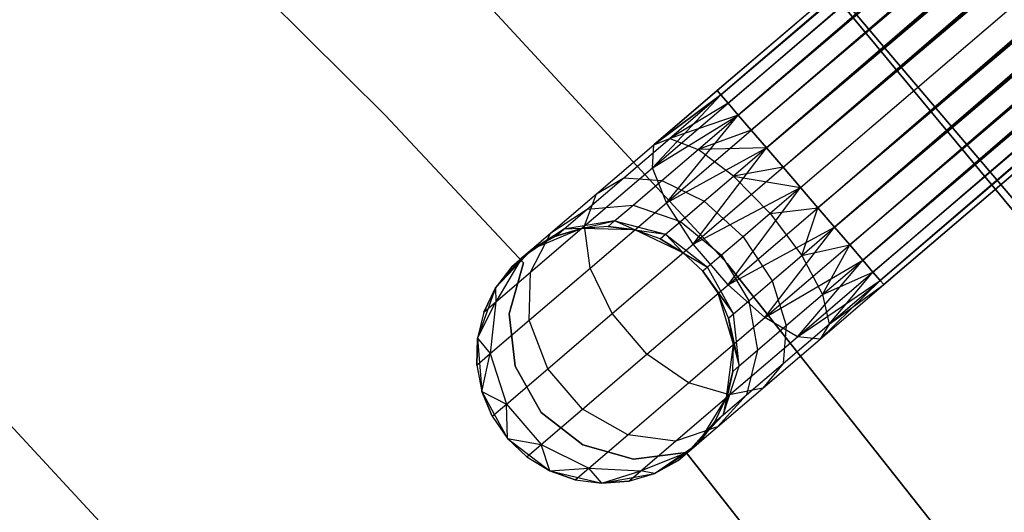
# Model space of a CAD drawing. Extents: x -102 to 102, y -101 to 102.
# Tile 381 of 481: x 26.79 to 34.45, y 25.63 to 29.46. Entities that reach past the tile are written whole.
import ezdxf

# ---------------------------------------------------------------- set-up
doc = ezdxf.new("R2010")
doc.units = 0
doc.header["$LTSCALE"] = 25.4
doc.layers.get('0').update_dxf_attribs({"linetype": 'CONTINUOUS'})

# ---------------------------------------------------------------- blocks, each defined once
blk = doc.blocks.new('NL2500011659_STL')
at = {"color": 0}
for p, q in [((32.2155, 28.9111, -7.3955), (60.6027, 53.2318, -7.3955)), ((32.2155, 28.9111, -7.6045), (60.6027, 53.2318, -7.3955)), ((32.2155, 28.9111, -7.6045), (60.6027, 53.2318, -7.3955)), ((32.2155, 28.9111, -7.3955), (60.6027, 53.2318, -7.3955)), ((60.631, 53.1988, -7.809), (32.2155, 28.9111, -7.6045)), ((60.631, 53.1988, -7.809), (32.2155, 28.9111, -7.6045)), ((60.6027, 53.2318, -7.3955), (32.2437, 28.8781, -7.191)), ((60.6027, 53.2318, -7.3955), (32.2437, 28.8781, -7.191)), ((32.2437, 28.8781, -7.809), (60.631, 53.1988, -7.809)), ((32.2437, 28.8781, -7.809), (60.631, 53.1988, -7.809)), ((32.2991, 28.8135, -8), (60.631, 53.1988, -7.809)), ((32.2991, 28.8135, -8), (60.631, 53.1988, -7.809)), ((32.2437, 28.8781, -7.191), (60.6863, 53.1343, -7)), ((32.2437, 28.8781, -7.191), (60.6863, 53.1343, -7)), ((32.2991, 28.8135, -7), (60.6863, 53.1343, -7)), ((32.2991, 28.8135, -7), (60.6863, 53.1343, -7)), ((60.6863, 53.1343, -7), (32.379, 28.7202, -6.8309)), ((60.6863, 53.1343, -7), (32.379, 28.7202, -6.8309)), ((60.7663, 53.041, -8.1691), (32.2991, 28.8135, -8)), ((60.7663, 53.041, -8.1691), (32.2991, 28.8135, -8)), ((32.379, 28.7202, -8.1691), (60.7663, 53.041, -8.1691)), ((32.379, 28.7202, -8.1691), (60.7663, 53.041, -8.1691)), ((32.4801, 28.6022, -8.309), (60.7663, 53.041, -8.1691)), ((32.4801, 28.6022, -8.309), (60.7663, 53.041, -8.1691)), ((32.379, 28.7202, -6.8309), (60.8674, 52.923, -6.691)), ((32.379, 28.7202, -6.8309), (60.8674, 52.923, -6.691)), ((32.4801, 28.6022, -6.691), (60.8674, 52.923, -6.691)), ((32.4801, 28.6022, -6.691), (60.8674, 52.923, -6.691)), ((60.8674, 52.923, -6.691), (32.5979, 28.4647, -6.5865)), ((60.8674, 52.923, -6.691), (32.5979, 28.4647, -6.5865)), ((60.9852, 52.7855, -8.4135), (32.4801, 28.6022, -8.309)), ((60.9852, 52.7855, -8.4135), (32.4801, 28.6022, -8.309)), ((32.5979, 28.4647, -8.4135), (60.9852, 52.7855, -8.4135)), ((32.5979, 28.4647, -8.4135), (60.9852, 52.7855, -8.4135)), ((32.7272, 28.3138, -8.4782), (60.9852, 52.7855, -8.4135)), ((32.7272, 28.3138, -8.4782), (60.9852, 52.7855, -8.4135)), ((32.5979, 28.4647, -6.5865), (61.1145, 52.6345, -6.5218)), ((32.5979, 28.4647, -6.5865), (61.1145, 52.6345, -6.5218)), ((32.7272, 28.3138, -6.5218), (61.1145, 52.6345, -6.5218)), ((32.7272, 28.3138, -6.5218), (61.1145, 52.6345, -6.5218)), ((32.7272, 28.3138, -8.4782), (61.2498, 52.4766, -8.5)), ((32.7272, 28.3138, -8.4782), (61.2498, 52.4766, -8.5)), ((32.8625, 28.1559, -6.5), (61.2498, 52.4766, -6.5)), ((32.8625, 28.1559, -6.5), (61.2498, 52.4766, -6.5)), ((32.8625, 28.1559, -8.5), (61.2498, 52.4766, -8.5)), ((32.8625, 28.1559, -8.5), (61.2498, 52.4766, -8.5)), ((32.9978, 27.998, -8.4782), (61.2498, 52.4766, -8.5)), ((32.9978, 27.998, -8.4782), (61.2498, 52.4766, -8.5)), ((32.9978, 27.998, -6.5218), (61.3851, 52.3187, -6.5218)), ((32.9978, 27.998, -6.5218), (61.3851, 52.3187, -6.5218)), ((61.3851, 52.3187, -6.5218), (33.1271, 27.847, -6.5865)), ((61.3851, 52.3187, -6.5218), (33.1271, 27.847, -6.5865)), ((61.5144, 52.1677, -8.4135), (32.9978, 27.998, -8.4782)), ((61.5144, 52.1677, -8.4135), (32.9978, 27.998, -8.4782)), ((33.1271, 27.847, -8.4135), (61.5144, 52.1677, -8.4135)), ((33.1271, 27.847, -8.4135), (61.5144, 52.1677, -8.4135)), ((33.2449, 27.7095, -8.309), (61.5144, 52.1677, -8.4135)), ((33.2449, 27.7095, -8.309), (61.5144, 52.1677, -8.4135)), ((33.1271, 27.847, -6.5865), (61.6322, 52.0302, -6.691)), ((33.1271, 27.847, -6.5865), (61.6322, 52.0302, -6.691)), ((33.2449, 27.7095, -6.691), (61.6322, 52.0302, -6.691)), ((33.2449, 27.7095, -6.691), (61.6322, 52.0302, -6.691)), ((61.6322, 52.0302, -6.691), (33.346, 27.5915, -6.8309)), ((61.6322, 52.0302, -6.691), (33.346, 27.5915, -6.8309)), ((61.7333, 51.9123, -8.1691), (33.2449, 27.7095, -8.309)), ((61.7333, 51.9123, -8.1691), (33.2449, 27.7095, -8.309)), ((33.346, 27.5915, -8.1691), (61.7333, 51.9123, -8.1691)), ((33.346, 27.5915, -8.1691), (61.7333, 51.9123, -8.1691)), ((33.426, 27.4982, -8), (61.7333, 51.9123, -8.1691)), ((33.426, 27.4982, -8), (61.7333, 51.9123, -8.1691)), ((33.346, 27.5915, -6.8309), (61.8133, 51.8189, -7)), ((33.346, 27.5915, -6.8309), (61.8133, 51.8189, -7)), ((33.426, 27.4982, -7), (61.8133, 51.8189, -7)), ((33.426, 27.4982, -7), (61.8133, 51.8189, -7)), ((61.8133, 51.8189, -7), (33.4813, 27.4336, -7.191)), ((61.8133, 51.8189, -7), (33.4813, 27.4336, -7.191)), ((61.8686, 51.7544, -7.809), (33.426, 27.4982, -8)), ((61.8686, 51.7544, -7.809), (33.426, 27.4982, -8)), ((33.4813, 27.4336, -7.809), (61.8686, 51.7544, -7.809)), ((33.4813, 27.4336, -7.809), (61.8686, 51.7544, -7.809)), ((33.5096, 27.4006, -7.6045), (61.8686, 51.7544, -7.809)), ((33.5096, 27.4006, -7.6045), (61.8686, 51.7544, -7.809)), ((33.4813, 27.4336, -7.191), (61.8969, 51.7214, -7.3955)), ((33.4813, 27.4336, -7.191), (61.8969, 51.7214, -7.3955)), ((61.8969, 51.7214, -7.3955), (33.5096, 27.4006, -7.6045)), ((33.5096, 27.4006, -7.3955), (61.8969, 51.7214, -7.3955)), ((61.8969, 51.7214, -7.3955), (33.5096, 27.4006, -7.6045)), ((33.5096, 27.4006, -7.3955), (61.8969, 51.7214, -7.3955)), ((35.0124, 27.4796, 1), (32.8605, 30.018, 1)), ((32.8605, 30.018, 2), (35.0124, 27.4796, 2)), ((35.0124, 27.4796, 1), (32.8605, 30.018, 1)), ((32.8605, 30.018, 2), (35.0124, 27.4796, 2)), ((30.0867, 29.9559, 1), (32.292, 27.566, 1)), ((32.292, 27.566, -6.5), (30.0867, 29.9559, -6.5)), ((32.292, 27.566, -6.5), (30.0867, 29.9559, -6.5)), ((30.0867, 29.9559, 1), (32.292, 27.566, 1)), ((28.5228, 29.8237), (29.6374, 28.7173)), ((29.6374, 28.7173, -2), (28.5228, 29.8237, -2)), ((29.6374, 28.7173, -2), (28.5228, 29.8237, -2)), ((28.5228, 29.8237), (29.6374, 28.7173)), ((35.2922, 27.0374, 1), (33.1726, 29.598, 1)), ((33.1726, 29.598, -6.5), (35.2922, 27.0374, -6.5)), ((35.2922, 27.0374, 1), (33.1726, 29.598, 1)), ((33.1726, 29.598, -6.5), (35.2922, 27.0374, -6.5)), ((31.7124, 28.3109, -7.8776), (32.2437, 28.8781, -7.809)), ((31.7124, 28.3109, -7.8776), (32.2437, 28.8781, -7.809)), ((31.7216, 28.488, -7.5015), (32.2155, 28.9111, -7.6045)), ((32.2155, 28.9111, -7.3955), (31.7216, 28.488, -7.5015)), ((32.2155, 28.9111, -7.3955), (31.7216, 28.488, -7.5015)), ((31.7216, 28.488, -7.5015), (32.2155, 28.9111, -7.6045)), ((31.7216, 28.488, -7.5015), (32.2437, 28.8781, -7.809)), ((31.7216, 28.488, -7.5015), (32.2437, 28.8781, -7.809)), ((32.2437, 28.8781, -7.191), (31.7216, 28.488, -7.5015)), ((32.2437, 28.8781, -7.191), (31.7216, 28.488, -7.5015)), ((32.2437, 28.8781, -7.191), (31.8469, 28.5381, -7.1082)), ((32.2437, 28.8781, -7.191), (31.8469, 28.5381, -7.1082)), ((32.2155, 28.9111, -7.6045), (32.2437, 28.8781, -7.809)), ((32.2437, 28.8781, -7.191), (32.2155, 28.9111, -7.3955)), ((32.2437, 28.8781, -7.191), (32.2155, 28.9111, -7.3955)), ((32.2155, 28.9111, -7.6045), (32.2437, 28.8781, -7.809)), ((32.2437, 28.8781, -7.809), (32.2991, 28.8135, -8)), ((32.2991, 28.8135, -7), (32.2437, 28.8781, -7.191)), ((32.2991, 28.8135, -7), (32.2437, 28.8781, -7.191)), ((32.2437, 28.8781, -7.809), (32.2991, 28.8135, -8)), ((31.7124, 28.3109, -7.8776), (32.2991, 28.8135, -8)), ((31.7124, 28.3109, -7.8776), (32.2991, 28.8135, -8)), ((32.2991, 28.8135, -7), (31.8469, 28.5381, -7.1082)), ((32.2991, 28.8135, -7), (31.8469, 28.5381, -7.1082)), ((32.2991, 28.8135, -8), (32.379, 28.7202, -8.1691)), ((32.379, 28.7202, -6.8309), (32.2991, 28.8135, -7)), ((32.379, 28.7202, -6.8309), (32.2991, 28.8135, -7)), ((32.2991, 28.8135, -8), (32.379, 28.7202, -8.1691)), ((29.6374, 28.7173), (29.6374, 28.7173, -2)), ((29.6374, 28.7173), (30.709, 27.5692)), ((30.709, 27.5692, -2), (29.6374, 28.7173, -2)), ((29.6374, 28.7173), (29.6374, 28.7173, -2)), ((30.709, 27.5692, -2), (29.6374, 28.7173, -2)), ((29.6374, 28.7173), (30.709, 27.5692)), ((31.7124, 28.3109, -7.8776), (32.379, 28.7202, -8.1691)), ((31.7124, 28.3109, -7.8776), (32.379, 28.7202, -8.1691)), ((31.8209, 28.0375, -8.1715), (32.379, 28.7202, -8.1691)), ((31.8209, 28.0375, -8.1715), (32.379, 28.7202, -8.1691)), ((32.379, 28.7202, -6.8309), (31.8469, 28.5381, -7.1082)), ((32.379, 28.7202, -6.8309), (31.8469, 28.5381, -7.1082)), ((32.0667, 28.4526, -6.7657), (32.379, 28.7202, -6.8309)), ((32.0667, 28.4526, -6.7657), (32.379, 28.7202, -6.8309)), ((32.379, 28.7202, -8.1691), (32.4801, 28.6022, -8.309)), ((32.4801, 28.6022, -6.691), (32.379, 28.7202, -6.8309)), ((32.4801, 28.6022, -6.691), (32.379, 28.7202, -6.8309)), ((32.379, 28.7202, -8.1691), (32.4801, 28.6022, -8.309)), ((31.8209, 28.0375, -8.1715), (32.4801, 28.6022, -8.309)), ((31.8209, 28.0375, -8.1715), (32.4801, 28.6022, -8.309)), ((32.4801, 28.6022, -6.691), (32.0667, 28.4526, -6.7657)), ((32.4801, 28.6022, -6.691), (32.0667, 28.4526, -6.7657)), ((32.4801, 28.6022, -8.309), (32.5979, 28.4647, -8.4135)), ((32.5979, 28.4647, -6.5865), (32.4801, 28.6022, -6.691)), ((32.5979, 28.4647, -6.5865), (32.4801, 28.6022, -6.691)), ((32.4801, 28.6022, -8.309), (32.5979, 28.4647, -8.4135)), ((31.2761, 28.1063, -7.2026), (31.7216, 28.488, -7.5015)), ((31.2761, 28.1063, -7.2026), (31.7216, 28.488, -7.5015)), ((31.4889, 28.2314, -6.868), (31.8469, 28.5381, -7.1082)), ((31.4889, 28.2314, -6.868), (31.8469, 28.5381, -7.1082)), ((31.7124, 28.3109, -7.8776), (31.7216, 28.488, -7.5015)), ((31.7124, 28.3109, -7.8776), (31.7216, 28.488, -7.5015)), ((31.7216, 28.488, -7.5015), (31.8469, 28.5381, -7.1082)), ((31.7216, 28.488, -7.5015), (31.8469, 28.5381, -7.1082)), ((31.8469, 28.5381, -7.1082), (32.0667, 28.4526, -6.7657)), ((31.8469, 28.5381, -7.1082), (32.0667, 28.4526, -6.7657)), ((31.7849, 28.2113, -6.5767), (32.0667, 28.4526, -6.7657)), ((31.7849, 28.2113, -6.5767), (32.0667, 28.4526, -6.7657)), ((31.8209, 28.0375, -8.1715), (32.5979, 28.4647, -8.4135)), ((31.8209, 28.0375, -8.1715), (32.5979, 28.4647, -8.4135)), ((32.0284, 27.715, -8.3324), (32.5979, 28.4647, -8.4135)), ((32.0284, 27.715, -8.3324), (32.5979, 28.4647, -8.4135)), ((32.5979, 28.4647, -6.5865), (32.0667, 28.4526, -6.7657)), ((32.5979, 28.4647, -6.5865), (32.0667, 28.4526, -6.7657)), ((32.3429, 28.2463, -6.5333), (32.0667, 28.4526, -6.7657)), ((32.3429, 28.2463, -6.5333), (32.0667, 28.4526, -6.7657)), ((32.5979, 28.4647, -6.5865), (32.3429, 28.2463, -6.5333)), ((32.5979, 28.4647, -6.5865), (32.3429, 28.2463, -6.5333)), ((32.5979, 28.4647, -8.4135), (32.7272, 28.3138, -8.4782)), ((32.7272, 28.3138, -6.5218), (32.5979, 28.4647, -6.5865)), ((32.7272, 28.3138, -6.5218), (32.5979, 28.4647, -6.5865)), ((32.5979, 28.4647, -8.4135), (32.7272, 28.3138, -8.4782)), ((31.1831, 27.8575, -7.5225), (31.7124, 28.3109, -7.8776)), ((31.1831, 27.8575, -7.5225), (31.7124, 28.3109, -7.8776)), ((31.8209, 28.0375, -8.1715), (31.7124, 28.3109, -7.8776)), ((31.8209, 28.0375, -8.1715), (31.7124, 28.3109, -7.8776)), ((32.0284, 27.715, -8.3324), (32.7272, 28.3138, -8.4782)), ((32.0284, 27.715, -8.3324), (32.7272, 28.3138, -8.4782)), ((32.1129, 28.0493, -6.379), (32.3429, 28.2463, -6.5333)), ((32.1129, 28.0493, -6.379), (32.3429, 28.2463, -6.5333)), ((32.7272, 28.3138, -6.5218), (32.3429, 28.2463, -6.5333)), ((32.7272, 28.3138, -6.5218), (32.3429, 28.2463, -6.5333)), ((32.3429, 28.2463, -6.5333), (32.8625, 28.1559, -6.5)), ((32.3429, 28.2463, -6.5333), (32.8625, 28.1559, -6.5)), ((32.3429, 28.2463, -6.5333), (32.6278, 27.9548, -6.4511)), ((32.3429, 28.2463, -6.5333), (32.6278, 27.9548, -6.4511)), ((32.7272, 28.3138, -8.4782), (32.8625, 28.1559, -8.5)), ((32.8625, 28.1559, -6.5), (32.7272, 28.3138, -6.5218)), ((32.8625, 28.1559, -6.5), (32.7272, 28.3138, -6.5218)), ((32.7272, 28.3138, -8.4782), (32.8625, 28.1559, -8.5)), ((31.2048, 27.988, -6.4939), (31.4889, 28.2314, -6.868)), ((31.2048, 27.988, -6.4939), (31.4889, 28.2314, -6.868)), ((31.2761, 28.1063, -7.2026), (31.4889, 28.2314, -6.868)), ((31.2761, 28.1063, -7.2026), (31.4889, 28.2314, -6.868)), ((31.4889, 28.2314, -6.868), (31.7849, 28.2113, -6.5767)), ((31.4889, 28.2314, -6.868), (31.7849, 28.2113, -6.5767)), ((31.5614, 28.0197, -6.2823), (31.7849, 28.2113, -6.5767)), ((31.5614, 28.0197, -6.2823), (31.7849, 28.2113, -6.5767)), ((31.7849, 28.2113, -6.5767), (32.1129, 28.0493, -6.379)), ((31.7849, 28.2113, -6.5767), (32.1129, 28.0493, -6.379)), ((30.9225, 27.8034, -6.737), (31.2761, 28.1063, -7.2026)), ((30.9225, 27.8034, -6.737), (31.2761, 28.1063, -7.2026)), ((31.1831, 27.8575, -7.5225), (31.2761, 28.1063, -7.2026)), ((31.1831, 27.8575, -7.5225), (31.2761, 28.1063, -7.2026)), ((32.0284, 27.715, -8.3324), (32.8625, 28.1559, -8.5)), ((32.0284, 27.715, -8.3324), (32.8625, 28.1559, -8.5)), ((32.2989, 27.3992, -8.3324), (32.8625, 28.1559, -8.5)), ((32.2989, 27.3992, -8.3324), (32.8625, 28.1559, -8.5)), ((32.8625, 28.1559, -6.5), (32.6278, 27.9548, -6.4511)), ((32.8625, 28.1559, -6.5), (32.6278, 27.9548, -6.4511)), ((32.9978, 27.998, -6.5218), (32.8625, 28.1559, -6.5)), ((32.8625, 28.1559, -8.5), (32.9978, 27.998, -8.4782)), ((32.9978, 27.998, -6.5218), (32.8625, 28.1559, -6.5)), ((32.8625, 28.1559, -8.5), (32.9978, 27.998, -8.4782)), ((31.2048, 27.988, -6.4939), (31.5614, 28.0197, -6.2823)), ((31.2048, 27.988, -6.4939), (31.5614, 28.0197, -6.2823)), ((31.2262, 27.528, -7.7725), (31.8209, 28.0375, -8.1715)), ((31.2262, 27.528, -7.7725), (31.8209, 28.0375, -8.1715)), ((31.4178, 27.8967, -5.9113), (31.5614, 28.0197, -6.2823)), ((31.4178, 27.8967, -5.9113), (31.5614, 28.0197, -6.2823)), ((31.5614, 28.0197, -6.2823), (31.9304, 27.8929, -6.1386)), ((31.5614, 28.0197, -6.2823), (31.9304, 27.8929, -6.1386)), ((32.0284, 27.715, -8.3324), (31.8209, 28.0375, -8.1715)), ((32.0284, 27.715, -8.3324), (31.8209, 28.0375, -8.1715)), ((31.9304, 27.8929, -6.1386), (32.1129, 28.0493, -6.379)), ((31.9304, 27.8929, -6.1386), (32.1129, 28.0493, -6.379)), ((32.1129, 28.0493, -6.379), (32.4161, 27.7734, -6.309)), ((32.1129, 28.0493, -6.379), (32.4161, 27.7734, -6.309)), ((30.9225, 27.8034, -6.737), (31.2048, 27.988, -6.4939)), ((30.9225, 27.8034, -6.737), (31.2048, 27.988, -6.4939)), ((31.0224, 27.8318, -6.0225), (31.2048, 27.988, -6.4939)), ((31.0224, 27.8318, -6.0225), (31.2048, 27.988, -6.4939)), ((32.2989, 27.3992, -8.3324), (32.9978, 27.998, -8.4782)), ((32.2989, 27.3992, -8.3324), (32.9978, 27.998, -8.4782)), ((32.6278, 27.9548, -6.4511), (32.4161, 27.7734, -6.309)), ((32.6278, 27.9548, -6.4511), (32.4161, 27.7734, -6.309)), ((32.6278, 27.9548, -6.4511), (32.9978, 27.998, -6.5218)), ((32.6278, 27.9548, -6.4511), (32.9978, 27.998, -6.5218)), ((32.6278, 27.9548, -6.4511), (32.8722, 27.6286, -6.5333)), ((32.6278, 27.9548, -6.4511), (32.8722, 27.6286, -6.5333)), ((32.8722, 27.6286, -6.5333), (32.9978, 27.998, -6.5218)), ((32.8722, 27.6286, -6.5333), (32.9978, 27.998, -6.5218)), ((33.1271, 27.847, -6.5865), (32.9978, 27.998, -6.5218)), ((32.9978, 27.998, -8.4782), (33.1271, 27.847, -8.4135)), ((32.9978, 27.998, -8.4782), (33.1271, 27.847, -8.4135)), ((33.1271, 27.847, -6.5865), (32.9978, 27.998, -6.5218)), ((31.4178, 27.8967, -5.9113), (31.0224, 27.8318, -6.0225)), ((31.4178, 27.8967, -5.9113), (31.0224, 27.8318, -6.0225)), ((31.1599, 27.8376, -5.5), (31.4178, 27.8967, -5.9113)), ((31.1599, 27.8376, -5.5), (31.4178, 27.8967, -5.9113)), ((31.3683, 27.8543, -5.5), (31.4178, 27.8967, -5.9113)), ((31.3683, 27.8543, -5.5), (31.4178, 27.8967, -5.9113)), ((31.4178, 27.8967, -5.9113), (31.8132, 27.7925, -5.8357)), ((31.5756, 27.8274, -5.5), (31.4178, 27.8967, -5.9113)), ((31.5756, 27.8274, -5.5), (31.4178, 27.8967, -5.9113)), ((31.4178, 27.8967, -5.9113), (31.8132, 27.7925, -5.8357)), ((31.8132, 27.7925, -5.8357), (31.9304, 27.8929, -6.1386)), ((31.8132, 27.7925, -5.8357), (31.9304, 27.8929, -6.1386)), ((31.9304, 27.8929, -6.1386), (32.2481, 27.6295, -6.0878)), ((31.9304, 27.8929, -6.1386), (32.2481, 27.6295, -6.0878)), ((31.0224, 27.8318, -6.0225), (30.6955, 27.6089, -6.1503)), ((31.0224, 27.8318, -6.0225), (30.6955, 27.6089, -6.1503)), ((30.6955, 27.6089, -6.1503), (30.9225, 27.8034, -6.737)), ((30.6955, 27.6089, -6.1503), (30.9225, 27.8034, -6.737)), ((30.7631, 27.4976, -6.9695), (31.1831, 27.8575, -7.5225)), ((30.7631, 27.4976, -6.9695), (31.1831, 27.8575, -7.5225)), ((30.7631, 27.4976, -6.9695), (30.9225, 27.8034, -6.737)), ((30.7631, 27.4976, -6.9695), (30.9225, 27.8034, -6.737)), ((31.1599, 27.8376, 0), (30.776, 27.6779, 0)), ((31.1599, 27.8376, 0), (30.776, 27.6779, 0)), ((30.776, 27.6779, -5.5), (31.0224, 27.8318, -6.0225)), ((30.776, 27.6779, -5.5), (31.0224, 27.8318, -6.0225)), ((31.1599, 27.8376, -5.5), (30.9596, 27.7779, -5.5)), ((30.9596, 27.7779, -5.5), (31.1599, 27.8376, 0)), ((30.9596, 27.7779, -5.5), (31.1599, 27.8376, 0)), ((31.1599, 27.8376, -5.5), (30.9596, 27.7779, -5.5)), ((30.9596, 27.7779, -5.5), (31.0224, 27.8318, -6.0225)), ((30.9596, 27.7779, -5.5), (31.0224, 27.8318, -6.0225)), ((31.1599, 27.8376, -5.5), (31.0224, 27.8318, -6.0225)), ((31.1599, 27.8376, -5.5), (31.0224, 27.8318, -6.0225)), ((31.3683, 27.8543, -5.5), (31.1599, 27.8376, 0)), ((31.3683, 27.8543, -5.5), (31.1599, 27.8376, -5.5)), ((31.3683, 27.8543, -5.5), (31.1599, 27.8376, 0)), ((31.3683, 27.8543, -5.5), (31.1599, 27.8376, -5.5)), ((31.5756, 27.8274, 0), (31.1599, 27.8376, 0)), ((31.5756, 27.8274, 0), (31.1599, 27.8376, 0)), ((31.1599, 27.8376, -5.5), (31.1599, 27.8376, 0)), ((31.1599, 27.8376, -5.5), (31.1599, 27.8376, 0)), ((31.2262, 27.528, -7.7725), (31.1831, 27.8575, -7.5225)), ((31.2262, 27.528, -7.7725), (31.1831, 27.8575, -7.5225)), ((31.5756, 27.8274, -5.5), (31.3683, 27.8543, -5.5)), ((31.3683, 27.8543, -5.5), (31.5756, 27.8274, 0)), ((31.3683, 27.8543, -5.5), (31.5756, 27.8274, 0)), ((31.5756, 27.8274, -5.5), (31.3683, 27.8543, -5.5)), ((31.9512, 27.6489, 0), (31.5756, 27.8274, 0)), ((31.7728, 27.7579, -5.5), (31.5756, 27.8274, 0)), ((31.9512, 27.6489, 0), (31.5756, 27.8274, 0)), ((31.7728, 27.7579, -5.5), (31.5756, 27.8274, -5.5)), ((31.5756, 27.8274, -5.5), (31.5756, 27.8274, 0)), ((31.7728, 27.7579, -5.5), (31.5756, 27.8274, 0)), ((31.5756, 27.8274, -5.5), (31.5756, 27.8274, 0)), ((31.5756, 27.8274, -5.5), (31.8132, 27.7925, -5.8357)), ((31.5756, 27.8274, -5.5), (31.8132, 27.7925, -5.8357)), ((31.7728, 27.7579, -5.5), (31.5756, 27.8274, -5.5)), ((31.7728, 27.7579, -5.5), (31.8132, 27.7925, -5.8357)), ((31.7728, 27.7579, -5.5), (31.8132, 27.7925, -5.8357)), ((31.9512, 27.6489, -5.5), (31.8132, 27.7925, -5.8357)), ((31.8132, 27.7925, -5.8357), (32.1403, 27.5371, -5.809)), ((31.8132, 27.7925, -5.8357), (32.1403, 27.5371, -5.809)), ((31.9512, 27.6489, -5.5), (31.8132, 27.7925, -5.8357)), ((32.2989, 27.3992, -8.3324), (33.1271, 27.847, -8.4135)), ((32.2989, 27.3992, -8.3324), (33.1271, 27.847, -8.4135)), ((32.5857, 27.1447, -8.1715), (33.1271, 27.847, -8.4135)), ((32.5857, 27.1447, -8.1715), (33.1271, 27.847, -8.4135)), ((32.8722, 27.6286, -6.5333), (33.1271, 27.847, -6.5865)), ((32.8722, 27.6286, -6.5333), (33.1271, 27.847, -6.5865)), ((33.2449, 27.7095, -6.691), (33.1271, 27.847, -6.5865)), ((33.1271, 27.847, -8.4135), (33.2449, 27.7095, -8.309)), ((33.1271, 27.847, -8.4135), (33.2449, 27.7095, -8.309)), ((33.2449, 27.7095, -6.691), (33.1271, 27.847, -6.5865)), ((30.9596, 27.7779, -5.5), (30.776, 27.6779, 0)), ((30.9596, 27.7779, -5.5), (30.776, 27.6779, -5.5)), ((30.9596, 27.7779, -5.5), (30.776, 27.6779, 0)), ((30.9596, 27.7779, -5.5), (30.776, 27.6779, -5.5)), ((31.3979, 27.1748, -7.9094), (32.0284, 27.715, -8.3324)), ((31.3979, 27.1748, -7.9094), (32.0284, 27.715, -8.3324)), ((31.9512, 27.6489, -5.5), (31.7728, 27.7579, -5.5)), ((31.7728, 27.7579, -5.5), (31.9512, 27.6489, 0)), ((31.7728, 27.7579, -5.5), (31.9512, 27.6489, 0)), ((31.9512, 27.6489, -5.5), (31.7728, 27.7579, -5.5)), ((32.2989, 27.3992, -8.3324), (32.0284, 27.715, -8.3324)), ((32.2989, 27.3992, -8.3324), (32.0284, 27.715, -8.3324)), ((32.4161, 27.7734, -6.309), (32.2481, 27.6295, -6.0878)), ((32.4161, 27.7734, -6.309), (32.2481, 27.6295, -6.0878)), ((32.4161, 27.7734, -6.309), (32.6422, 27.4315, -6.379)), ((32.4161, 27.7734, -6.309), (32.6422, 27.4315, -6.379)), ((32.5857, 27.1447, -8.1715), (33.2449, 27.7095, -8.309)), ((32.5857, 27.1447, -8.1715), (33.2449, 27.7095, -8.309)), ((32.8722, 27.6286, -6.5333), (33.2449, 27.7095, -6.691)), ((32.8722, 27.6286, -6.5333), (33.2449, 27.7095, -6.691)), ((33.0337, 27.3239, -6.7657), (33.2449, 27.7095, -6.691)), ((33.0337, 27.3239, -6.7657), (33.2449, 27.7095, -6.691)), ((33.346, 27.5915, -6.8309), (33.2449, 27.7095, -6.691)), ((33.2449, 27.7095, -8.309), (33.346, 27.5915, -8.1691)), ((33.2449, 27.7095, -8.309), (33.346, 27.5915, -8.1691)), ((33.346, 27.5915, -6.8309), (33.2449, 27.7095, -6.691)), ((30.776, 27.6779, 0), (30.4903, 27.3758, 0)), ((30.776, 27.6779, 0), (30.4903, 27.3758, 0)), ((30.6173, 27.5419, -5.5), (30.776, 27.6779, 0)), ((30.6173, 27.5419, -5.5), (30.776, 27.6779, 0)), ((30.776, 27.6779, -5.5), (30.6955, 27.6089, -6.1503)), ((30.776, 27.6779, -5.5), (30.6955, 27.6089, -6.1503)), ((30.776, 27.6779, -5.5), (30.776, 27.6779, 0)), ((30.776, 27.6779, -5.5), (30.776, 27.6779, 0)), ((32.1031, 27.5052, 0), (31.9512, 27.6489, 0)), ((32.1031, 27.5052, -5.5), (31.9512, 27.6489, -5.5)), ((31.9512, 27.6489, -5.5), (31.9512, 27.6489, 0)), ((32.1031, 27.5052, 0), (31.9512, 27.6489, 0)), ((31.9512, 27.6489, -5.5), (31.9512, 27.6489, 0)), ((31.9512, 27.6489, -5.5), (32.1403, 27.5371, -5.809)), ((31.9512, 27.6489, -5.5), (32.1403, 27.5371, -5.809)), ((32.1031, 27.5052, -5.5), (31.9512, 27.6489, -5.5)), ((30.4903, 27.3758, -5.5), (30.6955, 27.6089, -6.1503)), ((30.4903, 27.3758, -5.5), (30.6955, 27.6089, -6.1503)), ((30.6955, 27.6089, -6.1503), (30.4935, 27.2666, -6.2725)), ((30.6955, 27.6089, -6.1503), (30.4935, 27.2666, -6.2725)), ((30.709, 27.5692), (30.5965, 27.1737)), ((30.5965, 27.1737, -2), (30.709, 27.5692, -2)), ((30.5965, 27.1737, -2), (30.709, 27.5692, -2)), ((30.709, 27.5692), (30.5965, 27.1737)), ((30.6173, 27.5419, -5.5), (30.6955, 27.6089, -6.1503)), ((30.6173, 27.5419, -5.5), (30.6955, 27.6089, -6.1503)), ((30.709, 27.5692), (30.709, 27.5692, -2)), ((30.709, 27.5692), (30.709, 27.5692, -2)), ((32.2481, 27.6295, -6.0878), (32.1403, 27.5371, -5.809)), ((32.2481, 27.6295, -6.0878), (32.1403, 27.5371, -5.809)), ((32.2481, 27.6295, -6.0878), (32.4597, 27.2751, -6.1386)), ((32.2481, 27.6295, -6.0878), (32.4597, 27.2751, -6.1386)), ((32.292, 27.566, 1), (34.308, 25.0144, 1)), ((34.308, 25.0144, -6.5), (32.292, 27.566, -6.5)), ((32.292, 27.566, -6.5), (32.292, 27.566, 1)), ((32.292, 27.566, -6.5), (32.292, 27.566, 1)), ((34.308, 25.0144, -6.5), (32.292, 27.566, -6.5)), ((32.292, 27.566, 1), (34.308, 25.0144, 1)), ((32.5857, 27.1447, -8.1715), (33.346, 27.5915, -8.1691)), ((32.5857, 27.1447, -8.1715), (33.346, 27.5915, -8.1691)), ((32.6422, 27.4315, -6.379), (32.8722, 27.6286, -6.5333)), ((32.6422, 27.4315, -6.379), (32.8722, 27.6286, -6.5333)), ((32.8393, 26.9956, -7.8776), (33.346, 27.5915, -8.1691)), ((32.8393, 26.9956, -7.8776), (33.346, 27.5915, -8.1691)), ((32.8722, 27.6286, -6.5333), (33.0337, 27.3239, -6.7657)), ((32.8722, 27.6286, -6.5333), (33.0337, 27.3239, -6.7657)), ((33.0337, 27.3239, -6.7657), (33.346, 27.5915, -6.8309)), ((33.0337, 27.3239, -6.7657), (33.346, 27.5915, -6.8309)), ((33.426, 27.4982, -7), (33.346, 27.5915, -6.8309)), ((33.346, 27.5915, -8.1691), (33.426, 27.4982, -8)), ((33.346, 27.5915, -8.1691), (33.426, 27.4982, -8)), ((33.426, 27.4982, -7), (33.346, 27.5915, -6.8309)), ((30.6173, 27.5419, -5.5), (30.4903, 27.3758, 0)), ((30.6173, 27.5419, -5.5), (30.4903, 27.3758, -5.5)), ((30.6173, 27.5419, -5.5), (30.4903, 27.3758, 0)), ((30.6173, 27.5419, -5.5), (30.4903, 27.3758, -5.5)), ((30.4935, 27.2666, -6.2725), (30.7631, 27.4976, -6.9695)), ((30.4935, 27.2666, -6.2725), (30.7631, 27.4976, -6.9695)), ((30.7543, 27.1237, -7.1511), (31.2262, 27.528, -7.7725)), ((30.7543, 27.1237, -7.1511), (31.2262, 27.528, -7.7725)), ((30.7543, 27.1237, -7.1511), (30.7631, 27.4976, -6.9695)), ((30.7543, 27.1237, -7.1511), (30.7631, 27.4976, -6.9695)), ((31.3979, 27.1748, -7.9094), (31.2262, 27.528, -7.7725)), ((31.3979, 27.1748, -7.9094), (31.2262, 27.528, -7.7725)), ((32.1403, 27.5371, -5.809), (32.1031, 27.5052, -5.5)), ((32.1403, 27.5371, -5.809), (32.1031, 27.5052, -5.5)), ((32.2218, 27.3331, 0), (32.1031, 27.5052, 0)), ((32.2218, 27.3331, -5.5), (32.1031, 27.5052, -5.5)), ((32.1031, 27.5052, -5.5), (32.1031, 27.5052, 0)), ((32.2218, 27.3331, 0), (32.1031, 27.5052, 0)), ((32.1031, 27.5052, -5.5), (32.1031, 27.5052, 0)), ((32.1031, 27.5052, -5.5), (32.3425, 27.1747, -5.8357)), ((32.2218, 27.3331, -5.5), (32.1031, 27.5052, -5.5)), ((32.1031, 27.5052, -5.5), (32.3425, 27.1747, -5.8357)), ((32.3425, 27.1747, -5.8357), (32.1403, 27.5371, -5.809)), ((32.3425, 27.1747, -5.8357), (32.1403, 27.5371, -5.809)), ((32.8393, 26.9956, -7.8776), (33.426, 27.4982, -8)), ((32.8393, 26.9956, -7.8776), (33.426, 27.4982, -8)), ((33.0337, 27.3239, -6.7657), (33.426, 27.4982, -7)), ((33.0337, 27.3239, -6.7657), (33.426, 27.4982, -7)), ((33.0845, 27.0937, -7.1082), (33.426, 27.4982, -7)), ((33.0845, 27.0937, -7.1082), (33.426, 27.4982, -7)), ((33.4813, 27.4336, -7.191), (33.426, 27.4982, -7)), ((33.426, 27.4982, -8), (33.4813, 27.4336, -7.809)), ((33.426, 27.4982, -8), (33.4813, 27.4336, -7.809)), ((33.4813, 27.4336, -7.191), (33.426, 27.4982, -7)), ((32.4597, 27.2751, -6.1386), (32.6422, 27.4315, -6.379)), ((32.4597, 27.2751, -6.1386), (32.6422, 27.4315, -6.379)), ((32.6422, 27.4315, -6.379), (32.752, 27.0826, -6.5767)), ((32.6422, 27.4315, -6.379), (32.752, 27.0826, -6.5767)), ((32.8393, 26.9956, -7.8776), (33.4813, 27.4336, -7.809)), ((32.8393, 26.9956, -7.8776), (33.4813, 27.4336, -7.809)), ((33.0157, 26.9775, -7.5015), (33.4813, 27.4336, -7.809)), ((33.0157, 26.9775, -7.5015), (33.4813, 27.4336, -7.809)), ((33.0845, 27.0937, -7.1082), (33.4813, 27.4336, -7.191)), ((33.0845, 27.0937, -7.1082), (33.4813, 27.4336, -7.191)), ((33.5096, 27.4006, -7.3955), (33.4813, 27.4336, -7.191)), ((33.4813, 27.4336, -7.809), (33.5096, 27.4006, -7.6045)), ((33.4813, 27.4336, -7.809), (33.5096, 27.4006, -7.6045)), ((33.5096, 27.4006, -7.3955), (33.4813, 27.4336, -7.191)), ((30.4903, 27.3758, 0), (30.3521, 26.9836, 0)), ((30.4903, 27.3758, 0), (30.3521, 26.9836, 0)), ((30.4903, 27.3758, -5.5), (30.4005, 27.187, -5.5)), ((30.4005, 27.187, -5.5), (30.4903, 27.3758, 0)), ((30.4005, 27.187, -5.5), (30.4903, 27.3758, 0)), ((30.4903, 27.3758, -5.5), (30.4005, 27.187, -5.5)), ((30.4903, 27.3758, -5.5), (30.4903, 27.3758, 0)), ((30.4903, 27.3758, -5.5), (30.4903, 27.3758, 0)), ((30.4903, 27.3758, -5.5), (30.4935, 27.2666, -6.2725)), ((30.4903, 27.3758, -5.5), (30.4935, 27.2666, -6.2725)), ((31.6684, 26.8591, -7.9094), (32.2989, 27.3992, -8.3324)), ((31.6684, 26.8591, -7.9094), (32.2989, 27.3992, -8.3324)), ((32.3405, 26.9346, 0), (32.2218, 27.3331, 0)), ((32.3021, 27.1401, -5.5), (32.2218, 27.3331, 0)), ((32.3405, 26.9346, 0), (32.2218, 27.3331, 0)), ((32.3021, 27.1401, -5.5), (32.2218, 27.3331, 0)), ((32.3021, 27.1401, -5.5), (32.2218, 27.3331, -5.5)), ((32.2218, 27.3331, -5.5), (32.2218, 27.3331, 0)), ((32.2218, 27.3331, -5.5), (32.2218, 27.3331, 0)), ((32.2218, 27.3331, -5.5), (32.3425, 27.1747, -5.8357)), ((32.2218, 27.3331, -5.5), (32.3425, 27.1747, -5.8357)), ((32.3021, 27.1401, -5.5), (32.2218, 27.3331, -5.5)), ((32.5857, 27.1447, -8.1715), (32.2989, 27.3992, -8.3324)), ((32.5857, 27.1447, -8.1715), (32.2989, 27.3992, -8.3324)), ((33.0157, 26.9775, -7.5015), (33.5096, 27.4006, -7.3955)), ((33.0157, 26.9775, -7.5015), (33.5096, 27.4006, -7.6045)), ((33.0157, 26.9775, -7.5015), (33.5096, 27.4006, -7.3955)), ((33.0157, 26.9775, -7.5015), (33.5096, 27.4006, -7.6045)), ((33.0845, 27.0937, -7.1082), (33.5096, 27.4006, -7.3955)), ((33.0845, 27.0937, -7.1082), (33.5096, 27.4006, -7.3955)), ((30.3521, 26.9836, -5.5), (30.4935, 27.2666, -6.2725)), ((30.3521, 26.9836, -5.5), (30.4935, 27.2666, -6.2725)), ((30.4005, 27.187, -5.5), (30.4935, 27.2666, -6.2725)), ((30.4005, 27.187, -5.5), (30.4935, 27.2666, -6.2725)), ((30.4935, 27.2666, -6.2725), (30.4513, 26.8641, -6.368)), ((30.4935, 27.2666, -6.2725), (30.4513, 26.8641, -6.368)), ((32.3425, 27.1747, -5.8357), (32.4597, 27.2751, -6.1386)), ((32.3425, 27.1747, -5.8357), (32.4597, 27.2751, -6.1386)), ((32.4597, 27.2751, -6.1386), (32.5284, 26.891, -6.2823)), ((32.4597, 27.2751, -6.1386), (32.5284, 26.891, -6.2823)), ((32.752, 27.0826, -6.5767), (33.0337, 27.3239, -6.7657)), ((32.752, 27.0826, -6.5767), (33.0337, 27.3239, -6.7657)), ((33.0337, 27.3239, -6.7657), (33.0845, 27.0937, -7.1082)), ((33.0337, 27.3239, -6.7657), (33.0845, 27.0937, -7.1082)), ((30.4005, 27.187, -5.5), (30.3521, 26.9836, 0)), ((30.4005, 27.187, -5.5), (30.3521, 26.9836, -5.5)), ((30.4005, 27.187, -5.5), (30.3521, 26.9836, 0)), ((30.4005, 27.187, -5.5), (30.3521, 26.9836, -5.5)), ((30.5965, 27.1737), (30.5965, 27.1737, -2)), ((30.5965, 27.1737), (30.5965, 27.1737, -2)), ((30.5965, 27.1737), (30.6446, 26.7653)), ((30.6446, 26.7653, -2), (30.5965, 27.1737, -2)), ((30.6446, 26.7653, -2), (30.5965, 27.1737, -2)), ((30.5965, 27.1737), (30.6446, 26.7653)), ((30.8975, 26.7462, -7.2505), (31.3979, 27.1748, -7.9094)), ((30.8975, 26.7462, -7.2505), (31.3979, 27.1748, -7.9094)), ((31.6684, 26.8591, -7.9094), (31.3979, 27.1748, -7.9094)), ((31.6684, 26.8591, -7.9094), (31.3979, 27.1748, -7.9094)), ((32.3021, 27.1401, -5.5), (32.3425, 27.1747, -5.8357)), ((32.3021, 27.1401, -5.5), (32.3425, 27.1747, -5.8357)), ((32.3848, 26.768, -5.9113), (32.3425, 27.1747, -5.8357)), ((32.3848, 26.768, -5.9113), (32.3425, 27.1747, -5.8357)), ((30.4513, 26.8641, -6.368), (30.7543, 27.1237, -7.1511)), ((30.4513, 26.8641, -6.368), (30.7543, 27.1237, -7.1511)), ((30.8975, 26.7462, -7.2505), (30.7543, 27.1237, -7.1511)), ((30.8975, 26.7462, -7.2505), (30.7543, 27.1237, -7.1511)), ((31.9911, 26.6353, -7.7725), (32.5857, 27.1447, -8.1715)), ((31.9911, 26.6353, -7.7725), (32.5857, 27.1447, -8.1715)), ((32.3405, 26.9346, -5.5), (32.3021, 27.1401, -5.5)), ((32.3021, 27.1401, -5.5), (32.3405, 26.9346, 0)), ((32.3021, 27.1401, -5.5), (32.3405, 26.9346, 0)), ((32.3021, 27.1401, -5.5), (32.3848, 26.768, -5.9113)), ((32.3405, 26.9346, -5.5), (32.3021, 27.1401, -5.5)), ((32.3021, 27.1401, -5.5), (32.3848, 26.768, -5.9113)), ((32.8393, 26.9956, -7.8776), (32.5857, 27.1447, -8.1715)), ((32.8393, 26.9956, -7.8776), (32.5857, 27.1447, -8.1715)), ((32.5284, 26.891, -6.2823), (32.752, 27.0826, -6.5767)), ((32.5284, 26.891, -6.2823), (32.752, 27.0826, -6.5767)), ((32.7265, 26.787, -6.868), (33.0845, 27.0937, -7.1082)), ((32.7265, 26.787, -6.868), (33.0845, 27.0937, -7.1082)), ((32.752, 27.0826, -6.5767), (32.7265, 26.787, -6.868)), ((32.752, 27.0826, -6.5767), (32.7265, 26.787, -6.868)), ((33.0845, 27.0937, -7.1082), (33.0157, 26.9775, -7.5015)), ((33.0845, 27.0937, -7.1082), (33.0157, 26.9775, -7.5015)), ((30.3521, 26.9836, -5.5), (30.3469, 26.7746, -5.5)), ((30.3469, 26.7746, -5.5), (30.3521, 26.9836, 0)), ((30.3469, 26.7746, -5.5), (30.3521, 26.9836, 0)), ((30.3521, 26.9836, -5.5), (30.3469, 26.7746, -5.5)), ((30.3521, 26.9836, 0), (30.3853, 26.5691, 0)), ((30.3521, 26.9836, -5.5), (30.3521, 26.9836, 0)), ((30.3521, 26.9836, -5.5), (30.3521, 26.9836, 0)), ((30.3521, 26.9836, 0), (30.3853, 26.5691, 0)), ((30.3521, 26.9836, -5.5), (30.4513, 26.8641, -6.368)), ((30.3521, 26.9836, -5.5), (30.4513, 26.8641, -6.368)), ((32.31, 26.5421, -7.5225), (32.8393, 26.9956, -7.8776)), ((32.31, 26.5421, -7.5225), (32.8393, 26.9956, -7.8776)), ((32.5702, 26.5958, -7.2026), (33.0157, 26.9775, -7.5015)), ((32.5702, 26.5958, -7.2026), (33.0157, 26.9775, -7.5015)), ((33.0157, 26.9775, -7.5015), (32.8393, 26.9956, -7.8776)), ((33.0157, 26.9775, -7.5015), (32.8393, 26.9956, -7.8776)), ((32.2869, 26.5223, 0), (32.3405, 26.9346, 0)), ((32.2869, 26.5223, 0), (32.3405, 26.9346, 0)), ((32.3353, 26.7256, -5.5), (32.3405, 26.9346, 0)), ((32.3353, 26.7256, -5.5), (32.3405, 26.9346, -5.5)), ((32.3353, 26.7256, -5.5), (32.3405, 26.9346, 0)), ((32.3353, 26.7256, -5.5), (32.3405, 26.9346, -5.5)), ((32.3405, 26.9346, -5.5), (32.3405, 26.9346, 0)), ((32.3405, 26.9346, -5.5), (32.3405, 26.9346, 0)), ((32.3405, 26.9346, -5.5), (32.3848, 26.768, -5.9113)), ((32.3405, 26.9346, -5.5), (32.3848, 26.768, -5.9113)), ((32.3848, 26.768, -5.9113), (32.5284, 26.891, -6.2823)), ((32.3848, 26.768, -5.9113), (32.5284, 26.891, -6.2823)), ((32.5284, 26.891, -6.2823), (32.4424, 26.5436, -6.4939)), ((32.5284, 26.891, -6.2823), (32.4424, 26.5436, -6.4939)), ((30.3469, 26.7746, -5.5), (30.4513, 26.8641, -6.368)), ((30.3469, 26.7746, -5.5), (30.4513, 26.8641, -6.368)), ((30.3853, 26.5691, -5.5), (30.4513, 26.8641, -6.368)), ((30.3853, 26.5691, -5.5), (30.4513, 26.8641, -6.368)), ((30.4513, 26.8641, -6.368), (30.5763, 26.4709, -6.4203)), ((30.4513, 26.8641, -6.368), (30.5763, 26.4709, -6.4203)), ((31.1681, 26.4304, -7.2505), (31.6684, 26.8591, -7.9094)), ((31.1681, 26.4304, -7.2505), (31.6684, 26.8591, -7.9094)), ((31.9911, 26.6353, -7.7725), (31.6684, 26.8591, -7.9094)), ((31.9911, 26.6353, -7.7725), (31.6684, 26.8591, -7.9094)), ((30.3469, 26.7746, -5.5), (30.3853, 26.5691, 0)), ((30.3469, 26.7746, -5.5), (30.3853, 26.5691, -5.5)), ((30.3469, 26.7746, -5.5), (30.3853, 26.5691, 0)), ((30.3469, 26.7746, -5.5), (30.3853, 26.5691, -5.5)), ((30.5763, 26.4709, -6.4203), (30.8975, 26.7462, -7.2505)), ((30.5763, 26.4709, -6.4203), (30.8975, 26.7462, -7.2505)), ((30.6446, 26.7653), (30.6446, 26.7653, -2)), ((30.6446, 26.7653), (30.6446, 26.7653, -2)), ((30.6446, 26.7653), (30.8458, 26.4067)), ((30.8458, 26.4067, -2), (30.6446, 26.7653, -2)), ((30.8458, 26.4067, -2), (30.6446, 26.7653, -2)), ((30.6446, 26.7653), (30.8458, 26.4067)), ((31.1681, 26.4304, -7.2505), (30.8975, 26.7462, -7.2505)), ((31.1681, 26.4304, -7.2505), (30.8975, 26.7462, -7.2505)), ((32.26, 26.3873, -6.0225), (32.3848, 26.768, -5.9113)), ((32.26, 26.3873, -6.0225), (32.3848, 26.768, -5.9113)), ((32.3353, 26.7256, -5.5), (32.26, 26.3873, -6.0225)), ((32.3353, 26.7256, -5.5), (32.26, 26.3873, -6.0225)), ((32.2869, 26.5223, -5.5), (32.3353, 26.7256, -5.5)), ((32.3353, 26.7256, -5.5), (32.2869, 26.5223, 0)), ((32.3353, 26.7256, -5.5), (32.2869, 26.5223, 0)), ((32.2869, 26.5223, -5.5), (32.3353, 26.7256, -5.5)), ((32.3353, 26.7256, -5.5), (32.3848, 26.768, -5.9113)), ((32.3353, 26.7256, -5.5), (32.3848, 26.768, -5.9113)), ((32.4424, 26.5436, -6.4939), (32.7265, 26.787, -6.868)), ((32.4424, 26.5436, -6.4939), (32.7265, 26.787, -6.868)), ((32.7265, 26.787, -6.868), (32.5702, 26.5958, -7.2026)), ((32.7265, 26.787, -6.868), (32.5702, 26.5958, -7.2026)), ((30.3853, 26.5691, 0), (30.5843, 26.204, 0)), ((30.3853, 26.5691, -5.5), (30.3853, 26.5691, 0)), ((30.3853, 26.5691, -5.5), (30.3853, 26.5691, 0)), ((30.3853, 26.5691, -5.5), (30.4656, 26.3761, -5.5)), ((30.4656, 26.3761, -5.5), (30.3853, 26.5691, 0)), ((30.4656, 26.3761, -5.5), (30.3853, 26.5691, 0)), ((30.3853, 26.5691, 0), (30.5843, 26.204, 0)), ((30.3853, 26.5691, -5.5), (30.4656, 26.3761, -5.5)), ((30.3853, 26.5691, -5.5), (30.5763, 26.4709, -6.4203)), ((30.3853, 26.5691, -5.5), (30.5763, 26.4709, -6.4203)), ((31.5192, 26.2309, -7.1511), (31.9911, 26.6353, -7.7725)), ((31.5192, 26.2309, -7.1511), (31.9911, 26.6353, -7.7725)), ((32.31, 26.5421, -7.5225), (31.9911, 26.6353, -7.7725)), ((32.31, 26.5421, -7.5225), (31.9911, 26.6353, -7.7725)), ((32.2166, 26.2929, -6.737), (32.5702, 26.5958, -7.2026)), ((32.2166, 26.2929, -6.737), (32.5702, 26.5958, -7.2026)), ((32.5702, 26.5958, -7.2026), (32.31, 26.5421, -7.5225)), ((32.5702, 26.5958, -7.2026), (32.31, 26.5421, -7.5225)), ((28.5307, 24.3482, -2), (26.5319, 26.5104, -2)), ((26.5319, 26.5104), (28.5307, 24.3482)), ((26.5319, 26.5104), (28.5307, 24.3482)), ((28.5307, 24.3482, -2), (26.5319, 26.5104, -2)), ((31.89, 26.1823, -6.9695), (32.31, 26.5421, -7.5225)), ((31.89, 26.1823, -6.9695), (32.31, 26.5421, -7.5225)), ((32.0701, 26.1674, 0), (32.2869, 26.5223, 0)), ((32.0701, 26.1674, 0), (32.2869, 26.5223, 0)), ((32.1971, 26.3334, -5.5), (32.2869, 26.5223, 0)), ((32.1971, 26.3334, -5.5), (32.2869, 26.5223, -5.5)), ((32.1971, 26.3334, -5.5), (32.2869, 26.5223, 0)), ((32.1971, 26.3334, -5.5), (32.2869, 26.5223, -5.5)), ((32.4424, 26.5436, -6.4939), (32.2166, 26.2929, -6.737)), ((32.4424, 26.5436, -6.4939), (32.2166, 26.2929, -6.737)), ((32.26, 26.3873, -6.0225), (32.4424, 26.5436, -6.4939)), ((32.26, 26.3873, -6.0225), (32.4424, 26.5436, -6.4939)), ((32.2869, 26.5223, -5.5), (32.26, 26.3873, -6.0225)), ((32.2869, 26.5223, -5.5), (32.26, 26.3873, -6.0225)), ((32.2869, 26.5223, -5.5), (32.2869, 26.5223, 0)), ((32.2869, 26.5223, -5.5), (32.2869, 26.5223, 0)), ((30.4656, 26.3761, -5.5), (30.5763, 26.4709, -6.4203)), ((30.4656, 26.3761, -5.5), (30.5763, 26.4709, -6.4203)), ((30.5843, 26.204, -5.5), (30.5763, 26.4709, -6.4203)), ((30.5763, 26.4709, -6.4203), (30.8468, 26.1552, -6.4203)), ((30.5843, 26.204, -5.5), (30.5763, 26.4709, -6.4203)), ((30.5763, 26.4709, -6.4203), (30.8468, 26.1552, -6.4203)), ((30.8458, 26.4067), (30.8458, 26.4067, -2)), ((30.8458, 26.4067), (30.8458, 26.4067, -2)), ((30.8458, 26.4067), (31.1693, 26.1529)), ((31.1693, 26.1529, -2), (30.8458, 26.4067, -2)), ((31.1693, 26.1529, -2), (30.8458, 26.4067, -2)), ((30.8458, 26.4067), (31.1693, 26.1529)), ((30.8468, 26.1552, -6.4203), (31.1681, 26.4304, -7.2505)), ((30.8468, 26.1552, -6.4203), (31.1681, 26.4304, -7.2505)), ((31.5192, 26.2309, -7.1511), (31.1681, 26.4304, -7.2505)), ((31.5192, 26.2309, -7.1511), (31.1681, 26.4304, -7.2505)), ((30.4656, 26.3761, -5.5), (30.5843, 26.204, 0)), ((30.4656, 26.3761, -5.5), (30.5843, 26.204, 0)), ((30.4656, 26.3761, -5.5), (30.5843, 26.204, -5.5)), ((30.4656, 26.3761, -5.5), (30.5843, 26.204, -5.5)), ((31.9896, 26.0984, -6.1503), (32.26, 26.3873, -6.0225)), ((31.9896, 26.0984, -6.1503), (32.26, 26.3873, -6.0225)), ((32.1971, 26.3334, -5.5), (31.9896, 26.0984, -6.1503)), ((32.1971, 26.3334, -5.5), (31.9896, 26.0984, -6.1503)), ((32.0701, 26.1674, -5.5), (32.1971, 26.3334, -5.5)), ((32.1971, 26.3334, -5.5), (32.0701, 26.1674, 0)), ((32.1971, 26.3334, -5.5), (32.0701, 26.1674, 0)), ((32.0701, 26.1674, -5.5), (32.1971, 26.3334, -5.5)), ((32.1971, 26.3334, -5.5), (32.26, 26.3873, -6.0225)), ((32.1971, 26.3334, -5.5), (32.26, 26.3873, -6.0225)), ((32.2166, 26.2929, -6.737), (31.89, 26.1823, -6.9695)), ((32.2166, 26.2929, -6.737), (31.89, 26.1823, -6.9695)), ((31.9896, 26.0984, -6.1503), (32.2166, 26.2929, -6.737)), ((31.9896, 26.0984, -6.1503), (32.2166, 26.2929, -6.737)), ((30.5843, 26.204, 0), (30.9146, 25.9514, 0)), ((30.5843, 26.204, 0), (30.9146, 25.9514, 0)), ((30.5843, 26.204, 0), (30.7362, 26.0603, -5.5)), ((30.5843, 26.204, -5.5), (30.5843, 26.204, 0)), ((30.5843, 26.204, -5.5), (30.5843, 26.204, 0)), ((30.5843, 26.204, -5.5), (30.7362, 26.0603, -5.5)), ((30.5843, 26.204, 0), (30.7362, 26.0603, -5.5)), ((30.5843, 26.204, -5.5), (30.7362, 26.0603, -5.5)), ((30.5843, 26.204, -5.5), (30.8468, 26.1552, -6.4203)), ((30.5843, 26.204, -5.5), (30.8468, 26.1552, -6.4203)), ((31.2162, 25.9713, -6.368), (31.5192, 26.2309, -7.1511)), ((31.2162, 25.9713, -6.368), (31.5192, 26.2309, -7.1511)), ((31.89, 26.1823, -6.9695), (31.5192, 26.2309, -7.1511)), ((31.89, 26.1823, -6.9695), (31.5192, 26.2309, -7.1511)), ((31.6204, 25.9513, -6.2725), (31.89, 26.1823, -6.9695)), ((31.6204, 25.9513, -6.2725), (31.89, 26.1823, -6.9695)), ((30.7362, 26.0603, -5.5), (30.8468, 26.1552, -6.4203)), ((30.7362, 26.0603, -5.5), (30.8468, 26.1552, -6.4203)), ((30.9146, 25.9514, -5.5), (30.8468, 26.1552, -6.4203)), ((30.8468, 26.1552, -6.4203), (31.2162, 25.9713, -6.368)), ((30.9146, 25.9514, -5.5), (30.8468, 26.1552, -6.4203)), ((30.8468, 26.1552, -6.4203), (31.2162, 25.9713, -6.368)), ((31.1693, 26.1529), (31.1693, 26.1529, -2)), ((31.1693, 26.1529), (31.1693, 26.1529, -2)), ((31.1693, 26.1529), (31.5654, 26.0428)), ((31.5654, 26.0428, -2), (31.1693, 26.1529, -2)), ((31.5654, 26.0428, -2), (31.1693, 26.1529, -2)), ((31.1693, 26.1529), (31.5654, 26.0428)), ((31.7278, 25.9313, 0), (32.0701, 26.1674, 0)), ((31.7278, 25.9313, 0), (32.0701, 26.1674, 0)), ((31.9114, 26.0314, -5.5), (32.0701, 26.1674, 0)), ((31.9114, 26.0314, -5.5), (32.0701, 26.1674, 0)), ((32.0701, 26.1674, -5.5), (31.9896, 26.0984, -6.1503)), ((32.0701, 26.1674, -5.5), (31.9896, 26.0984, -6.1503)), ((32.0701, 26.1674, -5.5), (32.0701, 26.1674, 0)), ((32.0701, 26.1674, -5.5), (32.0701, 26.1674, 0)), ((30.7362, 26.0603, -5.5), (30.9146, 25.9514, 0)), ((30.7362, 26.0603, -5.5), (30.9146, 25.9514, -5.5)), ((30.7362, 26.0603, -5.5), (30.9146, 25.9514, 0)), ((30.7362, 26.0603, -5.5), (30.9146, 25.9514, -5.5)), ((31.5654, 26.0428), (31.9735, 26.0932)), ((31.9735, 26.0932, -2), (31.5654, 26.0428, -2)), ((31.9735, 26.0932, -2), (31.5654, 26.0428, -2)), ((31.5654, 26.0428), (31.9735, 26.0932)), ((31.5654, 26.0428), (31.5654, 26.0428, -2)), ((31.5654, 26.0428), (31.5654, 26.0428, -2)), ((31.6204, 25.9513, -6.2725), (31.9896, 26.0984, -6.1503)), ((31.6204, 25.9513, -6.2725), (31.9896, 26.0984, -6.1503)), ((31.7278, 25.9313, -5.5), (31.9896, 26.0984, -6.1503)), ((31.7278, 25.9313, -5.5), (31.9896, 26.0984, -6.1503)), ((31.7278, 25.9313, -5.5), (31.9114, 26.0314, -5.5)), ((31.9114, 26.0314, -5.5), (31.7278, 25.9313, 0)), ((31.9114, 26.0314, -5.5), (31.7278, 25.9313, 0)), ((31.7278, 25.9313, -5.5), (31.9114, 26.0314, -5.5)), ((31.9114, 26.0314, -5.5), (31.9896, 26.0984, -6.1503)), ((31.9114, 26.0314, -5.5), (31.9896, 26.0984, -6.1503)), ((31.9735, 26.0932), (31.9735, 26.0932, -2)), ((31.9735, 26.0932), (32.9432, 24.8586)), ((32.9432, 24.8586, -2), (31.9735, 26.0932, -2)), ((31.9735, 26.0932), (31.9735, 26.0932, -2)), ((32.9432, 24.8586, -2), (31.9735, 26.0932, -2)), ((31.9735, 26.0932), (32.9432, 24.8586)), ((30.9146, 25.9514, -5.5), (31.2162, 25.9713, -6.368)), ((30.9146, 25.9514, -5.5), (31.2162, 25.9713, -6.368)), ((30.9146, 25.9514, 0), (31.3191, 25.8549, 0)), ((30.9146, 25.9514, -5.5), (30.9146, 25.9514, 0)), ((30.9146, 25.9514, -5.5), (30.9146, 25.9514, 0)), ((30.9146, 25.9514, -5.5), (31.1117, 25.8819, -5.5)), ((31.1117, 25.8819, -5.5), (30.9146, 25.9514, 0)), ((31.1117, 25.8819, -5.5), (30.9146, 25.9514, 0)), ((30.9146, 25.9514, 0), (31.3191, 25.8549, 0)), ((30.9146, 25.9514, -5.5), (31.1117, 25.8819, -5.5)), ((31.1117, 25.8819, -5.5), (31.2162, 25.9713, -6.368)), ((31.1117, 25.8819, -5.5), (31.2162, 25.9713, -6.368)), ((31.3191, 25.8549, -5.5), (31.2162, 25.9713, -6.368)), ((31.2162, 25.9713, -6.368), (31.6204, 25.9513, -6.2725)), ((31.3191, 25.8549, -5.5), (31.2162, 25.9713, -6.368)), ((31.2162, 25.9713, -6.368), (31.6204, 25.9513, -6.2725)), ((31.3191, 25.8549, -5.5), (31.6204, 25.9513, -6.2725)), ((31.3191, 25.8549, -5.5), (31.6204, 25.9513, -6.2725)), ((31.5274, 25.8717, -5.5), (31.6204, 25.9513, -6.2725)), ((31.5274, 25.8717, -5.5), (31.6204, 25.9513, -6.2725)), ((31.7278, 25.9313, -5.5), (31.6204, 25.9513, -6.2725)), ((31.7278, 25.9313, -5.5), (31.6204, 25.9513, -6.2725)), ((31.1117, 25.8819, -5.5), (31.3191, 25.8549, 0)), ((31.1117, 25.8819, -5.5), (31.3191, 25.8549, -5.5)), ((31.1117, 25.8819, -5.5), (31.3191, 25.8549, 0)), ((31.1117, 25.8819, -5.5), (31.3191, 25.8549, -5.5)), ((31.3191, 25.8549, 0), (31.7278, 25.9313, 0)), ((31.3191, 25.8549, 0), (31.7278, 25.9313, 0)), ((31.3191, 25.8549, -5.5), (31.5274, 25.8717, -5.5)), ((31.5274, 25.8717, -5.5), (31.3191, 25.8549, 0)), ((31.5274, 25.8717, -5.5), (31.3191, 25.8549, 0)), ((31.3191, 25.8549, -5.5), (31.5274, 25.8717, -5.5)), ((31.5274, 25.8717, -5.5), (31.7278, 25.9313, 0)), ((31.5274, 25.8717, -5.5), (31.7278, 25.9313, -5.5)), ((31.5274, 25.8717, -5.5), (31.7278, 25.9313, 0)), ((31.5274, 25.8717, -5.5), (31.7278, 25.9313, -5.5)), ((31.7278, 25.9313, -5.5), (31.7278, 25.9313, 0)), ((31.7278, 25.9313, -5.5), (31.7278, 25.9313, 0)), ((31.3191, 25.8549, -5.5), (31.3191, 25.8549, 0)), ((31.3191, 25.8549, -5.5), (31.3191, 25.8549, 0))]:
    blk.add_line(p, q, dxfattribs=at)

msp = doc.modelspace()

# ---------------------------------------------------------------- block references
at = {"color": 0}
msp.add_blockref('NL2500011659_STL', (0, 0), dxfattribs=at)

doc.saveas('drawing.dxf')
